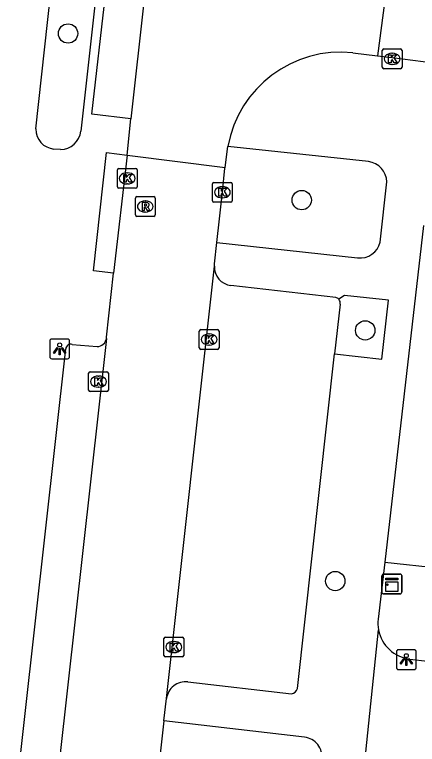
# Model space of a CAD drawing. Extents: x 161928 to 163055, y 386475 to 387428.
# Drawn here: x 162098.97 to 162119.35, y 387056.31 to 387093.2 of the extents above; entities that cross this region are included whole.
import ezdxf

# ---------------------------------------------------------------- set-up
doc = ezdxf.new("R2010")
doc.units = 0
for name, color, linetype in [('IMGEO_Boom', 7, 'Continuous'), ('IMGEO_Haag', 7, 'Continuous'), ('IMGEO_Kast', 7, 'Continuous'), ('IMGEO_Kolk', 7, 'Continuous'), ('IMGEO_Lichtpunt', 7, 'Continuous'), ('IMGEO_Parkeervlak_open', 7, 'Continuous'), ('IMGEO_Rijbaan_lokaal_open', 7, 'Continuous'), ('IMGEO_Rioolput', 7, 'Continuous'), ('IMGEO_Voetpad_open', 7, 'Continuous')]:
    doc.layers.add(name, color=color, linetype=linetype)

msp = doc.modelspace()

# ---------------------------------------------------------------- linework, layer by layer
at = {"layer": 'IMGEO_Boom'}
for centre in [(162101.678, 387092.244), (162113.499, 387083.822), (162116.711, 387077.235), (162115.194, 387064.563)]:
    msp.add_circle(centre, 0.489, dxfattribs=at)
at = {"layer": 'IMGEO_Haag'}
msp.add_lwpolyline([(162117.695, 387065.523), (162120.517, 387065.213)], dxfattribs=at)
at = {"layer": 'IMGEO_Kast'}
for p, q in [((162117.557, 387063.991), (162117.557, 387064.832)), ((162117.557, 387064.832), (162117.557, 387063.991)), ((162117.632, 387064.916), (162118.473, 387064.916)), ((162118.473, 387064.916), (162117.632, 387064.916)), ((162118.557, 387064.841), (162118.557, 387064)), ((162118.557, 387064), (162118.557, 387064.841)), ((162118.482, 387063.916), (162117.641, 387063.916)), ((162117.641, 387063.916), (162118.482, 387063.916))]:
    msp.add_line(p, q, dxfattribs=at)
for points in [[(162117.752, 387064.706), (162118.352, 387064.706), (162118.352, 387064.621), (162117.752, 387064.621), (162117.752, 387064.706)], [(162117.752, 387064.531), (162118.352, 387064.531), (162118.352, 387064.042), (162117.752, 387064.042), (162117.752, 387064.531)]]:
    msp.add_lwpolyline(points, dxfattribs=at)
msp.add_circle((162117.836, 387064.38), 0.0377, dxfattribs=at)
for centre, start, end in [((162117.635, 387064.838), 92.4484, 184.2845), ((162117.635, 387064.838), 92.4484, 184.2845), ((162118.479, 387064.838), 2.4484, 94.2845), ((162118.479, 387064.838), 2.4484, 94.2845), ((162117.635, 387063.994), 182.4484, 274.2845), ((162117.635, 387063.994), 182.4484, 274.2845), ((162118.479, 387063.994), 272.4484, 4.2845), ((162118.479, 387063.994), 272.4484, 4.2845)]:
    msp.add_arc(centre, 0.0779, start, end, dxfattribs=at)
at = {"layer": 'IMGEO_Kolk'}
for p, q in [((162117.574, 387090.536), (162117.574, 387091.388)), ((162117.649, 387091.462), (162118.501, 387091.462)), ((162118.062, 387091.242), (162118.087, 387091.242)), ((162118.575, 387091.388), (162118.575, 387090.536)), ((162118.085, 387090.682), (162118.06, 387090.682)), ((162118.501, 387090.462), (162117.649, 387090.462)), ((162104.171, 387084.495), (162104.171, 387085.347)), ((162104.246, 387085.421), (162105.098, 387085.421)), ((162105.172, 387085.347), (162105.172, 387084.495)), ((162104.659, 387085.201), (162104.684, 387085.201)), ((162104.682, 387084.641), (162104.657, 387084.641)), ((162108.985, 387083.791), (162108.985, 387084.643)), ((162109.06, 387084.717), (162109.912, 387084.717)), ((162109.986, 387084.643), (162109.986, 387083.791)), ((162105.098, 387084.421), (162104.246, 387084.421)), ((162109.473, 387084.497), (162109.498, 387084.497)), ((162109.496, 387083.937), (162109.471, 387083.937)), ((162109.912, 387083.717), (162109.06, 387083.717)), ((162108.389, 387077.274), (162109.241, 387077.274)), ((162108.314, 387076.348), (162108.314, 387077.2)), ((162108.802, 387077.054), (162108.827, 387077.054)), ((162109.315, 387077.2), (162109.315, 387076.348)), ((162108.825, 387076.494), (162108.8, 387076.494)), ((162109.241, 387076.274), (162108.389, 387076.274)), ((162102.717, 387074.219), (162102.717, 387075.071)), ((162102.792, 387075.145), (162103.644, 387075.145)), ((162103.718, 387075.071), (162103.718, 387074.219)), ((162103.205, 387074.925), (162103.23, 387074.925)), ((162103.228, 387074.365), (162103.203, 387074.365)), ((162103.644, 387074.145), (162102.792, 387074.145)), ((162106.605, 387061.727), (162107.457, 387061.727)), ((162106.53, 387060.801), (162106.53, 387061.653)), ((162107.018, 387061.507), (162107.043, 387061.507)), ((162107.531, 387061.653), (162107.531, 387060.801)), ((162107.457, 387060.727), (162106.605, 387060.727)), ((162107.041, 387060.947), (162107.016, 387060.947))]:
    msp.add_line(p, q, dxfattribs=at)
for points in [[(162117.574, 387090.536), (162117.574, 387091.388)], [(162117.649, 387091.462), (162118.501, 387091.462)], [(162118.575, 387091.388), (162118.575, 387090.536)], [(162117.895, 387091.162), (162118.018, 387091.162), (162118.018, 387091.011), (162118.148, 387091.162), (162118.312, 387091.162), (162118.166, 387091.011), (162118.319, 387090.762), (162118.167, 387090.762), (162118.082, 387090.926), (162118.018, 387090.859), (162118.018, 387090.762), (162117.895, 387090.762), (162117.895, 387091.162)], [(162118.501, 387090.462), (162117.649, 387090.462)], [(162104.171, 387084.495), (162104.171, 387085.347)], [(162104.246, 387085.421), (162105.098, 387085.421)], [(162105.172, 387085.347), (162105.172, 387084.495)], [(162104.492, 387085.121), (162104.615, 387085.121), (162104.615, 387084.97), (162104.745, 387085.121), (162104.909, 387085.121), (162104.763, 387084.97), (162104.916, 387084.721), (162104.764, 387084.721), (162104.679, 387084.885), (162104.615, 387084.818), (162104.615, 387084.721), (162104.492, 387084.721), (162104.492, 387085.121)], [(162108.985, 387083.791), (162108.985, 387084.643)], [(162109.06, 387084.717), (162109.912, 387084.717)], [(162109.986, 387084.643), (162109.986, 387083.791)], [(162105.098, 387084.421), (162104.246, 387084.421)], [(162109.306, 387084.417), (162109.429, 387084.417), (162109.429, 387084.266), (162109.559, 387084.417), (162109.723, 387084.417), (162109.577, 387084.266), (162109.73, 387084.017), (162109.578, 387084.017), (162109.493, 387084.181), (162109.429, 387084.114), (162109.429, 387084.017), (162109.306, 387084.017), (162109.306, 387084.417)], [(162109.912, 387083.717), (162109.06, 387083.717)], [(162108.389, 387077.274), (162109.241, 387077.274)], [(162108.314, 387076.348), (162108.314, 387077.2)], [(162108.635, 387076.974), (162108.758, 387076.974), (162108.758, 387076.823), (162108.888, 387076.974), (162109.052, 387076.974), (162108.906, 387076.823), (162109.059, 387076.574), (162108.907, 387076.574), (162108.822, 387076.738), (162108.758, 387076.671), (162108.758, 387076.574), (162108.635, 387076.574), (162108.635, 387076.974)], [(162109.315, 387077.2), (162109.315, 387076.348)], [(162109.241, 387076.274), (162108.389, 387076.274)], [(162102.717, 387074.219), (162102.717, 387075.071)], [(162102.792, 387075.145), (162103.644, 387075.145)], [(162103.718, 387075.071), (162103.718, 387074.219)], [(162103.038, 387074.845), (162103.161, 387074.845), (162103.161, 387074.694), (162103.291, 387074.845), (162103.455, 387074.845), (162103.309, 387074.694), (162103.462, 387074.445), (162103.31, 387074.445), (162103.225, 387074.609), (162103.161, 387074.542), (162103.161, 387074.445), (162103.038, 387074.445), (162103.038, 387074.845)], [(162103.644, 387074.145), (162102.792, 387074.145)], [(162106.605, 387061.727), (162107.457, 387061.727)], [(162106.53, 387060.801), (162106.53, 387061.653)], [(162106.851, 387061.427), (162106.974, 387061.427), (162106.974, 387061.276), (162107.104, 387061.427), (162107.268, 387061.427), (162107.122, 387061.276), (162107.275, 387061.027), (162107.123, 387061.027), (162107.038, 387061.191), (162106.974, 387061.124), (162106.974, 387061.027), (162106.851, 387061.027), (162106.851, 387061.427)], [(162107.531, 387061.653), (162107.531, 387060.801)], [(162107.457, 387060.727), (162106.605, 387060.727)]]:
    msp.add_lwpolyline(points, dxfattribs=at)
for centre, start, end in [((162117.651, 387091.386), 91.552, 178.448), ((162117.651, 387091.386), 91.552, 178.448), ((162118.499, 387091.386), 1.552, 88.448), ((162118.499, 387091.386), 1.552, 88.448), ((162117.651, 387090.538), 181.552, 268.448), ((162117.651, 387090.538), 181.552, 268.448), ((162118.499, 387090.538), 271.552, 358.448), ((162118.499, 387090.538), 271.552, 358.448), ((162104.248, 387085.345), 91.552, 178.448), ((162104.248, 387085.345), 91.552, 178.448), ((162105.096, 387085.345), 1.552, 88.448), ((162105.096, 387085.345), 1.552, 88.448), ((162109.062, 387084.641), 91.552, 178.448), ((162109.062, 387084.641), 91.552, 178.448), ((162109.91, 387084.641), 1.552, 88.448), ((162109.91, 387084.641), 1.552, 88.448), ((162104.248, 387084.497), 181.552, 268.448), ((162104.248, 387084.497), 181.552, 268.448), ((162105.096, 387084.497), 271.552, 358.448), ((162105.096, 387084.497), 271.552, 358.448), ((162109.062, 387083.793), 181.552, 268.448), ((162109.062, 387083.793), 181.552, 268.448), ((162109.91, 387083.793), 271.552, 358.448), ((162109.91, 387083.793), 271.552, 358.448), ((162108.391, 387077.198), 91.552, 178.448), ((162108.391, 387077.198), 91.552, 178.448), ((162109.239, 387077.198), 1.552, 88.448), ((162109.239, 387077.198), 1.552, 88.448), ((162108.391, 387076.35), 181.552, 268.448), ((162108.391, 387076.35), 181.552, 268.448), ((162109.239, 387076.35), 271.552, 358.448), ((162109.239, 387076.35), 271.552, 358.448), ((162102.794, 387075.069), 91.552, 178.448), ((162102.794, 387075.069), 91.552, 178.448), ((162103.642, 387075.069), 1.552, 88.448), ((162103.642, 387075.069), 1.552, 88.448), ((162102.794, 387074.221), 181.552, 268.448), ((162102.794, 387074.221), 181.552, 268.448), ((162103.642, 387074.221), 271.552, 358.448), ((162103.642, 387074.221), 271.552, 358.448), ((162106.607, 387061.651), 91.552, 178.448), ((162106.607, 387061.651), 91.552, 178.448), ((162107.455, 387061.651), 1.552, 88.448), ((162107.455, 387061.651), 1.552, 88.448), ((162106.607, 387060.803), 181.552, 268.448), ((162106.607, 387060.803), 181.552, 268.448), ((162107.455, 387060.803), 271.552, 358.448), ((162107.455, 387060.803), 271.552, 358.448)]:
    msp.add_arc(centre, 0.0765, start, end, dxfattribs=at)
for centre, major_axis, ratio, start_param, end_param in [((162118.061, 387090.962), (-0.387, 0.002), 0.722429, 4.712389, 7.853982), ((162118.086, 387090.962), (-0.39, 0.002), 0.717154, 1.570796, 4.712389), ((162104.658, 387084.921), (-0.387, 0.002), 0.722429, 4.712389, 7.853982), ((162104.683, 387084.921), (-0.39, 0.002), 0.717154, 1.570796, 4.712389), ((162109.472, 387084.217), (-0.387, 0.002), 0.722429, 4.712389, 7.853982), ((162109.497, 387084.217), (-0.39, 0.002), 0.717154, 1.570796, 4.712389), ((162108.801, 387076.774), (-0.387, 0.002), 0.722429, 4.712389, 7.853982), ((162108.826, 387076.774), (-0.39, 0.002), 0.717154, 1.570796, 4.712389), ((162103.204, 387074.645), (-0.387, 0.002), 0.722429, 4.712389, 7.853982), ((162103.229, 387074.645), (-0.39, 0.002), 0.717154, 1.570796, 4.712389), ((162107.017, 387061.227), (-0.387, 0.002), 0.722429, 4.712389, 7.853982), ((162107.042, 387061.227), (-0.39, 0.002), 0.717154, 1.570796, 4.712389)]:
    msp.add_ellipse(centre, major_axis=major_axis, ratio=ratio, start_param=start_param, end_param=end_param, dxfattribs=at)
at = {"layer": 'IMGEO_Lichtpunt'}
for p, q in [((162100.755, 387076.701), (162100.755, 387075.894)), ((162100.755, 387076.701), (162100.755, 387075.894)), ((162101.657, 387076.796), (162100.849, 387076.796)), ((162101.657, 387076.796), (162100.849, 387076.796)), ((162101.751, 387075.894), (162101.751, 387076.701)), ((162101.751, 387075.894), (162101.751, 387076.701)), ((162100.849, 387075.8), (162101.657, 387075.8)), ((162100.849, 387075.8), (162101.657, 387075.8)), ((162118.292, 387060.992), (162118.292, 387060.185)), ((162118.292, 387060.992), (162118.292, 387060.185)), ((162119.194, 387061.087), (162118.386, 387061.087)), ((162119.194, 387061.087), (162118.386, 387061.087)), ((162119.288, 387060.185), (162119.288, 387060.992)), ((162119.288, 387060.185), (162119.288, 387060.992)), ((162118.386, 387060.091), (162119.194, 387060.091)), ((162118.386, 387060.091), (162119.194, 387060.091))]:
    msp.add_line(p, q, dxfattribs=at)
for points in [[(162101.129, 387076.365), (162101.168, 387076.337), (162100.98, 387076.075), (162100.942, 387076.102), (162101.129, 387076.365)], [(162101.231, 387076.317), (162101.278, 387076.317), (162101.278, 387075.995), (162101.231, 387075.995), (162101.231, 387076.317)], [(162101.341, 387076.337), (162101.379, 387076.364), (162101.566, 387076.102), (162101.527, 387076.074), (162101.341, 387076.337)], [(162118.666, 387060.656), (162118.705, 387060.628), (162118.517, 387060.366), (162118.479, 387060.393), (162118.666, 387060.656)], [(162118.768, 387060.608), (162118.815, 387060.608), (162118.815, 387060.286), (162118.768, 387060.286), (162118.768, 387060.608)], [(162118.878, 387060.628), (162118.916, 387060.655), (162119.103, 387060.393), (162119.064, 387060.365), (162118.878, 387060.628)]]:
    msp.add_lwpolyline(points, dxfattribs=at)
for centre in [(162101.254, 387076.499), (162118.791, 387060.79)]:
    msp.add_circle(centre, 0.0994, dxfattribs=at)
for centre, start, end in [((162100.849, 387076.701), 90, 180), ((162100.849, 387076.701), 90, 180), ((162101.657, 387076.701), 0, 90), ((162101.657, 387076.701), 0, 90), ((162100.849, 387075.894), 180, 270), ((162100.849, 387075.894), 180, 270), ((162101.657, 387075.894), 270, 0), ((162101.657, 387075.894), 270, 360), ((162118.386, 387060.992), 90, 180), ((162118.386, 387060.992), 90, 180), ((162119.194, 387060.992), 0, 90), ((162119.194, 387060.992), 0, 90), ((162118.386, 387060.185), 180, 270), ((162118.386, 387060.185), 180, 270), ((162119.194, 387060.185), 270, 0), ((162119.194, 387060.185), 270, 360)]:
    msp.add_arc(centre, 0.0946, start, end, dxfattribs=at)
at = {"layer": 'IMGEO_Parkeervlak_open'}
msp.add_lwpolyline([(162115.442, 387078.563), (162115.154, 387076.047)], dxfattribs=at)
msp.add_arc((162115.174, 387078.624), 0.275, 347.1909, 42.089, dxfattribs=at)
at = {"layer": 'IMGEO_Rijbaan_lokaal_open'}
for points in [[(162117.996, 387096.125), (162117.337, 387091.118)], [(162105.531, 387093.999), (162104.847, 387087.933)], [(162116.088, 387091.27), (162117.337, 387091.118)], [(162117.337, 387091.118), (162118.069, 387091.03), (162120.68, 387090.694)], [(162104.673, 387086.1), (162104.847, 387087.933)], [(162109.62, 387085.467), (162109.761, 387086.53)], [(162104.673, 387086.1), (162103.982, 387080.136)], [(162104.673, 387086.1), (162109.62, 387085.467)], [(162109.207, 387081.673), (162109.486, 387084.217), (162109.617, 387085.443), (162109.62, 387085.467)], [(162109.082, 387080.485), (162109.094, 387080.596), (162109.207, 387081.673)], [(162106.659, 387058.628), (162109.082, 387080.485)], [(162103.623, 387076.823), (162103.63, 387076.886), (162103.982, 387080.136)], [(162103.623, 387076.823), (162100.852, 387052.069)], [(162106.53, 387057.492), (162106.659, 387058.628)], [(162106.53, 387057.492), (162105.247, 387045.913), (162103.999, 387034.523)]]:
    msp.add_lwpolyline(points, dxfattribs=at)
msp.add_arc((162115.475, 387085.496), 5.807, 83.9381, 169.7408, dxfattribs=at)
at = {"layer": 'IMGEO_Rioolput'}
for p, q in [((162105.083, 387083.072), (162105.083, 387083.924)), ((162105.158, 387083.998), (162106.01, 387083.998)), ((162106.084, 387083.924), (162106.084, 387083.072)), ((162105.571, 387083.778), (162105.596, 387083.778)), ((162105.594, 387083.218), (162105.569, 387083.218)), ((162106.01, 387082.998), (162105.158, 387082.998))]:
    msp.add_line(p, q, dxfattribs=at)
for points in [[(162105.083, 387083.072), (162105.083, 387083.924)], [(162105.158, 387083.998), (162106.01, 387083.998)], [(162106.084, 387083.924), (162106.084, 387083.072)], [(162105.672, 387083.696), (162105.42, 387083.698), (162105.42, 387083.298)], [(162105.598, 387083.617), (162105.544, 387083.617), (162105.544, 387083.536)], [(162105.544, 387083.536), (162105.596, 387083.536)], [(162105.42, 387083.298), (162105.544, 387083.298), (162105.544, 387083.46), (162105.555, 387083.46)], [(162105.602, 387083.431), (162105.673, 387083.298), (162105.813, 387083.298), (162105.748, 387083.424)], [(162106.01, 387082.998), (162105.158, 387082.998)]]:
    msp.add_lwpolyline(points, dxfattribs=at)
for centre, radius, start, end in [((162105.16, 387083.922), 0.0765, 91.552, 178.448), ((162105.16, 387083.922), 0.0765, 91.552, 178.448), ((162106.008, 387083.922), 0.0765, 1.552, 88.448), ((162106.008, 387083.922), 0.0765, 1.552, 88.448), ((162105.58, 387083.725), 0.19, 274.7715, 282.9687), ((162105.604, 387083.521), 0.0964, 77.0061, 93.1865), ((162105.618, 387083.578), 0.0378, 276.6634, 79.6772), ((162105.671, 387083.586), 0.109, 350.3612, 89.416), ((162105.669, 387083.586), 0.112, 277.5842, 350.9817), ((162105.554, 387083.407), 0.0533, 26.0293, 88.6989), ((162105.653, 387083.371), 0.108, 29.5134, 73.7905), ((162105.16, 387083.074), 0.0765, 181.552, 268.448), ((162105.16, 387083.074), 0.0765, 181.552, 268.448), ((162106.008, 387083.074), 0.0765, 271.552, 358.448), ((162106.008, 387083.074), 0.0765, 271.552, 358.448)]:
    msp.add_arc(centre, radius, start, end, dxfattribs=at)
for centre, major_axis, ratio, start_param, end_param in [((162105.57, 387083.498), (-0.387, 0.002), 0.722429, 4.712389, 7.853982), ((162105.595, 387083.498), (-0.39, 0.002), 0.717154, 1.570796, 4.712389)]:
    msp.add_ellipse(centre, major_axis=major_axis, ratio=ratio, start_param=start_param, end_param=end_param, dxfattribs=at)
at = {"layer": 'IMGEO_Voetpad_open'}
for points in [[(162100.044, 387087.42), (162101.096, 387096.961)], [(162103.367, 387096.733), (162102.325, 387087.304)], [(162104.847, 387087.933), (162102.877, 387088.164), (162103.568, 387094.209), (162105.531, 387093.999)], [(162116.872, 387085.766), (162109.761, 387086.53)], [(162101.299, 387086.373), (162100.963, 387086.404)], [(162103.982, 387080.136), (162102.962, 387080.25), (162103.63, 387086.222), (162104.673, 387086.1)], [(162117.463, 387081.698), (162117.8, 387084.739)], [(162119.657, 387082.531), (162117.695, 387065.523)], [(162109.207, 387081.673), (162116.326, 387080.906)], [(162115.218, 387078.896), (162109.917, 387079.51)], [(162115.154, 387076.047), (162117.55, 387075.777), (162117.889, 387078.757), (162115.654, 387078.999), (162115.378, 387078.808)], [(162101.884, 387076.529), (162103.146, 387076.414)], [(162098.973, 387053.024), (162101.558, 387076.305)], [(162113.278, 387059.131), (162115.154, 387076.047)], [(162117.695, 387065.523), (162117.363, 387062.64)], [(162116.64, 387054.944), (162117.382, 387062.097)], [(162118.965, 387060.622), (162172.588, 387054.548)], [(162107.733, 387059.461), (162112.973, 387058.864)], [(162113.641, 387056.666), (162106.53, 387057.492)]]:
    msp.add_lwpolyline(points, dxfattribs=at)
for centre, radius, start, end in [((162101.047, 387087.404), 1.003, 179.0781, 265.1823), ((162101.28, 387087.425), 1.052, 271.0527, 353.389), ((162116.741, 387084.715), 1.06, 1.3204, 82.8817), ((162116.461, 387081.924), 1.027, 262.4192, 347.3006), ((162110.015, 387080.439), 0.934, 177.1588, 263.9953), ((162115.173, 387078.625), 0.274, 41.7469, 80.6315), ((162101.823, 387076.268), 0.268, 76.9365, 172.0507), ((162103.134, 387076.91), 0.496, 271.3541, 349.8683), ((162119.161, 387062.431), 1.81, 173.3712, 190.6368), ((162119.173, 387062.432), 1.822, 190.589, 263.4564), ((162107.61, 387058.511), 0.958, 82.6034, 172.9913), ((162112.95, 387059.198), 0.335, 273.9096, 348.4888), ((162113.536, 387055.681), 0.99, 352.7893, 83.8848)]:
    msp.add_arc(centre, radius, start, end, dxfattribs=at)

doc.saveas('drawing.dxf')
